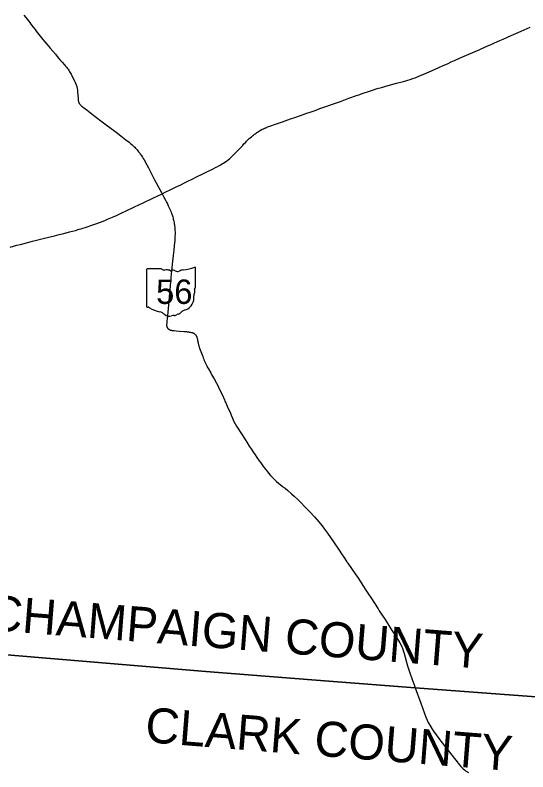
# Model space of a CAD drawing. Extents: x 0 to 34, y 0 to 22.
# Drawn here: x 7.8875 to 8.1223, y 16.5758 to 16.9226 of the extents above; entities that cross this region are included whole.
import ezdxf

# ---------------------------------------------------------------- set-up
doc = ezdxf.new("R2010")
doc.units = 0
for name, color, linetype in [('GM_X_County', 7, 'Continuous'), ('GM_X_County_Text', 7, 'Continuous'), ('GM_X_State_Location', 7, 'Continuous'), ('GM_X_State_Route', 7, 'Continuous'), ('GM_X_State_Shield', 7, 'Continuous')]:
    doc.layers.add(name, color=color, linetype=linetype)

msp = doc.modelspace()

# ---------------------------------------------------------------- linework, layer by layer
at = {"layer": 'GM_X_County'}
for points in [[(8.427544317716, 17.129192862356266), (8.409349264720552, 16.94170659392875), (8.40281841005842, 16.884522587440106), (8.393708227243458, 16.807976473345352), (8.391543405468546, 16.78661671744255), (8.376247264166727, 16.64530840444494), (8.37123204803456, 16.59069212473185), (8.286624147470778, 16.598376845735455), (8.162863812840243, 16.60739579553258), (8.07066769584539, 16.614305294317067), (8.031105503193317, 16.617264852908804), (7.974745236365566, 16.621813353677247), (7.846960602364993, 16.632399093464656), (7.831131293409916, 16.633813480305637), (7.664482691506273, 16.649895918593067)], [(7.664482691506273, 16.649895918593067), (7.831131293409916, 16.633813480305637), (7.846960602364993, 16.632399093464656), (7.974745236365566, 16.621813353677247), (8.031105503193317, 16.617264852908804), (8.07066769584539, 16.614305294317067), (8.162863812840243, 16.60739579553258), (8.286624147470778, 16.598376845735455), (8.37123204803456, 16.59069212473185), (8.3874289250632, 16.5894211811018), (8.372124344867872, 16.53033867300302)]]:
    msp.add_lwpolyline(points, dxfattribs=at)
at = {"layer": 'GM_X_State_Route'}
for points in [[(7.891465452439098, 16.922607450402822), (7.892308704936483, 16.92153163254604), (7.893542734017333, 16.919956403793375), (7.894121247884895, 16.91920754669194), (7.894696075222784, 16.918458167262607), (7.895740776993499, 16.917103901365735), (7.896563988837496, 16.916022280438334), (7.897141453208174, 16.91524758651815), (7.898853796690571, 16.912973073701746), (7.900113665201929, 16.91141313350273), (7.901930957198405, 16.909232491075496), (7.9034919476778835, 16.90743418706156), (7.905898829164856, 16.904629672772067), (7.90723832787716, 16.903052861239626), (7.908256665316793, 16.901832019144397), (7.909010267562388, 16.900980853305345), (7.91000803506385, 16.899829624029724), (7.910559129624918, 16.899202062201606), (7.910970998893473, 16.898713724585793), (7.9113264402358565, 16.89827390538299), (7.911689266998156, 16.897799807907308), (7.912017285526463, 16.89733889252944), (7.91227516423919, 16.896948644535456), (7.912547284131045, 16.89650882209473), (7.912826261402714, 16.89602048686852), (7.913070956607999, 16.895566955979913), (7.914229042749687, 16.893265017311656), (7.914814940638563, 16.89209954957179), (7.915031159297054, 16.891625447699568), (7.9152964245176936, 16.891046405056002), (7.915442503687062, 16.890676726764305), (7.91557539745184, 16.890327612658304), (7.915707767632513, 16.8899162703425), (7.915791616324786, 16.889601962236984), (7.915847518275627, 16.889316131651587), (7.915910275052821, 16.888988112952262), (7.915990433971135, 16.888376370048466), (7.916085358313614, 16.88748829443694), (7.916234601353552, 16.885695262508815), (7.916297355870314, 16.88476024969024), (7.916325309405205, 16.884355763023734), (7.916363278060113, 16.88380255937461), (7.91640177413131, 16.883428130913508), (7.916429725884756, 16.8832256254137), (7.916478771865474, 16.882981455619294), (7.916527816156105, 16.88278580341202), (7.916597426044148, 16.88257696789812), (7.916673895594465, 16.882402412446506), (7.916731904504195, 16.882281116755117), (7.916778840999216, 16.882181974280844), (7.916834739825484, 16.882081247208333), (7.916958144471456, 16.8818861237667), (7.917064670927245, 16.881739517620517), (7.917183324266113, 16.88159291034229), (7.9173299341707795, 16.88143259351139), (7.917511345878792, 16.88124432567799), (7.917720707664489, 16.881048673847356), (7.917857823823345, 16.88093581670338), (7.917999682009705, 16.880818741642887), (7.918292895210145, 16.88058828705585), (7.919206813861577, 16.879883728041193), (7.920385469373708, 16.879004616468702), (7.922736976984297, 16.877204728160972), (7.926643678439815, 16.87421194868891), (7.929748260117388, 16.871867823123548), (7.93244835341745, 16.869802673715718), (7.933676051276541, 16.868888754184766), (7.935838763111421, 16.867263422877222), (7.938224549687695, 16.86542820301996), (7.939634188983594, 16.864312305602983), (7.9400386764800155, 16.863991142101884), (7.940477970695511, 16.863621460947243), (7.941084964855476, 16.863091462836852), (7.941440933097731, 16.862770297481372), (7.941852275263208, 16.862379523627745), (7.942215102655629, 16.862030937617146), (7.942605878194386, 16.86164015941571), (7.942968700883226, 16.861249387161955), (7.943324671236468, 16.86083751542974), (7.943631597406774, 16.86046098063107), (7.944022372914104, 16.859986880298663), (7.944336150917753, 16.859596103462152), (7.9446710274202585, 16.859170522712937), (7.944943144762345, 16.858779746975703), (7.945222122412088, 16.858361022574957), (7.945529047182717, 16.857900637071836), (7.945829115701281, 16.85741915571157), (7.946122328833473, 16.856937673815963), (7.946498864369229, 16.85628216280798), (7.947800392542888, 16.853913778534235), (7.948518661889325, 16.852565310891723), (7.950042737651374, 16.849556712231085), (7.950649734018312, 16.848363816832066), (7.951270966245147, 16.847163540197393), (7.952017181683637, 16.845740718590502), (7.952931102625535, 16.844114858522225), (7.954450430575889, 16.84132722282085), (7.954762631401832, 16.840736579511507)], [(7.999887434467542, 16.86983220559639), (8.000065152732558, 16.86993345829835), (8.000679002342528, 16.870254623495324), (8.00119529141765, 16.870519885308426), (8.001669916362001, 16.870756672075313), (8.00223524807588, 16.871000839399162), (8.002709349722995, 16.87120334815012), (8.00344185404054, 16.871496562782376), (8.004111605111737, 16.871761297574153), (8.006722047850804, 16.87268101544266), (8.009911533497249, 16.87375208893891), (8.013556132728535, 16.874990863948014), (8.015599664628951, 16.875696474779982), (8.018094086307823, 16.87654763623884), (8.021076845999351, 16.877602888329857), (8.022620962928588, 16.878137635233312), (8.024907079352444, 16.87894502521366), (8.027037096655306, 16.879722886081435), (8.030224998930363, 16.88083140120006), (8.03325469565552, 16.88190827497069), (8.036422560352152, 16.883069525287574), (8.040336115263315, 16.884498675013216), (8.043806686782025, 16.88572690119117), (8.044909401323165, 16.886117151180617), (8.046798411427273, 16.886785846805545), (8.04929072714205, 16.887648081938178), (8.051198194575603, 16.888267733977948), (8.053269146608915, 16.888893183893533), (8.055252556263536, 16.889442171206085), (8.058372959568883, 16.890294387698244), (8.0621636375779, 16.891355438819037), (8.065320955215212, 16.892202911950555), (8.067312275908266, 16.89274398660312), (8.068452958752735, 16.89309679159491), (8.06960735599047, 16.8934807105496), (8.070691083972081, 16.893887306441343), (8.07239604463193, 16.89458869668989), (8.074918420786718, 16.89566029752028), (8.076074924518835, 16.896172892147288), (8.077086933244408, 16.89662378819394), (8.079506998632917, 16.89766902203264), (8.081825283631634, 16.89868313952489), (8.08326498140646, 16.899334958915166), (8.085749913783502, 16.900490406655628), (8.087233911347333, 16.901177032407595), (8.088728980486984, 16.90184045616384), (8.091004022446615, 16.902822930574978), (8.09419614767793, 16.90420778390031), (8.098098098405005, 16.90594438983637), (8.10032567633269, 16.906905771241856), (8.103224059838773, 16.908171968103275), (8.105837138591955, 16.90930368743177), (8.107046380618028, 16.909825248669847), (8.1095007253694, 16.910923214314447), (8.111045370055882, 16.91160245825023), (8.112977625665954, 16.912444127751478), (8.11470051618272, 16.913239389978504), (8.11677041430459, 16.914167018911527), (8.120685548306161, 16.91587409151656), (8.123434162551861, 16.91705643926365)], [(7.88517507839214, 16.816304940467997), (7.8883007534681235, 16.817085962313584), (7.889954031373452, 16.817525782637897), (7.895462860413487, 16.818977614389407), (7.900838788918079, 16.820301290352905), (7.905539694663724, 16.821481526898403), (7.907570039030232, 16.821990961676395), (7.9097849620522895, 16.82256947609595), (7.912437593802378, 16.82326348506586), (7.915033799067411, 16.823958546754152), (7.915941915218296, 16.82420219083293), (7.916806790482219, 16.82443950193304), (7.917720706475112, 16.824711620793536), (7.918516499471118, 16.824962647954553), (7.919513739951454, 16.82529066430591), (7.920483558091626, 16.825604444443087), (7.923009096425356, 16.826469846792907), (7.924390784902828, 16.826965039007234), (7.926553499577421, 16.827753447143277), (7.928492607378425, 16.828492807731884), (7.929741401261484, 16.829002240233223), (7.932064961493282, 16.83001583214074), (7.933920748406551, 16.830830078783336), (7.936397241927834, 16.831973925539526), (7.93824617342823, 16.832853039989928), (7.942111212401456, 16.83466716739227), (7.946108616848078, 16.83657146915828), (7.950524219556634, 16.838694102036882), (7.954762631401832, 16.840736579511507), (7.956517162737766, 16.84158246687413), (7.958415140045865, 16.842509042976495), (7.9611500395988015, 16.843855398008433), (7.9625559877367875, 16.844518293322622), (7.962998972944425, 16.844727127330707), (7.965070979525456, 16.845718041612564), (7.966633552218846, 16.84649959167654), (7.968496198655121, 16.847434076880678), (7.970774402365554, 16.848563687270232), (7.972821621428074, 16.84956883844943), (7.975863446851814, 16.851061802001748), (7.976896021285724, 16.851578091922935), (7.977872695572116, 16.85205957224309), (7.97960297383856, 16.85292497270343), (7.980291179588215, 16.85328516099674), (7.98048208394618, 16.85338535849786), (7.980998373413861, 16.853664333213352), (7.98157741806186, 16.85398497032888), (7.982240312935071, 16.854383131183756), (7.982838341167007, 16.854760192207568), (7.983497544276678, 16.855188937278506), (7.984291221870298, 16.855736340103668), (7.985065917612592, 16.85632909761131), (7.985589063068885, 16.856754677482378), (7.986174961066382, 16.857257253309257), (7.986914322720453, 16.857920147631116), (7.987835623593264, 16.858840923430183), (7.989077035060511, 16.860124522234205), (7.99011224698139, 16.86122829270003), (7.991530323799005, 16.862748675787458), (7.992258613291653, 16.863529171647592), (7.993137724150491, 16.864443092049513), (7.993458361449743, 16.864756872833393), (7.993751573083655, 16.865056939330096), (7.994211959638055, 16.865517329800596), (7.994700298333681, 16.865977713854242), (7.9951401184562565, 16.866375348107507), (7.995649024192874, 16.866828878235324), (7.99613050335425, 16.86722650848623), (7.9966399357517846, 16.86763152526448), (7.997100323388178, 16.867986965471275), (7.997442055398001, 16.868252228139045), (7.997804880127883, 16.868517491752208), (7.998139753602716, 16.868747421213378), (7.9985025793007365, 16.868991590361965), (7.9989070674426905, 16.869256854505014), (7.999325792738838, 16.869507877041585), (7.999709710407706, 16.869731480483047), (7.999887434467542, 16.86983220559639)], [(7.954762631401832, 16.840736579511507), (7.955561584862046, 16.839224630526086), (7.956335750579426, 16.837780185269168), (7.956817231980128, 16.836824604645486), (7.957201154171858, 16.836071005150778), (7.957626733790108, 16.83521298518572), (7.957905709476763, 16.834612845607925), (7.9582057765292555, 16.833957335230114), (7.958484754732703, 16.83335034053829), (7.958617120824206, 16.83304288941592), (7.958749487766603, 16.832715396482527), (7.958938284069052, 16.832192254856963), (7.959158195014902, 16.831573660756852), (7.959335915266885, 16.83106897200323), (7.959496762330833, 16.830565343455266), (7.959621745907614, 16.830147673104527), (7.959779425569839, 16.829606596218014), (7.959908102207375, 16.829122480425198), (7.960040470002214, 16.828588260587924), (7.960152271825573, 16.828089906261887), (7.960268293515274, 16.82750875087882), (7.960354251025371, 16.82698771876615), (7.960434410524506, 16.826470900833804), (7.960500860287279, 16.82594775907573), (7.960549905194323, 16.82547893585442), (7.960591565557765, 16.824999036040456), (7.960647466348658, 16.82443423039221), (7.960682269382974, 16.82388999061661), (7.96069598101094, 16.823324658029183), (7.960689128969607, 16.822064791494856), (7.960675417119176, 16.82144830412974), (7.960645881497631, 16.820855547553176), (7.960548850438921, 16.81948968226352), (7.960305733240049, 16.8167806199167), (7.9601295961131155, 16.814869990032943), (7.9598638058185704, 16.812353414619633), (7.95959379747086, 16.80983895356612), (7.959273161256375, 16.80692263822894), (7.958847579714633, 16.802279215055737), (7.958346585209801, 16.79665858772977), (7.958066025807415, 16.793423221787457), (7.957891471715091, 16.79150467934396), (7.957447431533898, 16.786469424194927), (7.957075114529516, 16.78321296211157), (7.957012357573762, 16.782592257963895), (7.956936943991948, 16.78174847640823), (7.95691584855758, 16.78153489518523), (7.956874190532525, 16.78110667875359), (7.956852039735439, 16.780799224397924), (7.956850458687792, 16.780394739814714), (7.95685889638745, 16.780227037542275), (7.956888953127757, 16.780014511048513), (7.956923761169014, 16.779857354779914), (7.9569775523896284, 16.779689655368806), (7.957028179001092, 16.779578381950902), (7.957084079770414, 16.779477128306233), (7.957146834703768, 16.779369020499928), (7.957213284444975, 16.779267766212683), (7.957291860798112, 16.77915965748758), (7.957403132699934, 16.77903783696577), (7.957514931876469, 16.778915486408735), (7.957617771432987, 16.778824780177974), (7.957724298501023, 16.77873407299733), (7.9578687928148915, 16.778625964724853), (7.958024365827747, 16.77851785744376), (7.958147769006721, 16.778444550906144), (7.958276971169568, 16.77837493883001), (7.958399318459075, 16.778319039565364), (7.958527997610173, 16.77827368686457), (7.958673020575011, 16.778232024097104), (7.958842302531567, 16.77818667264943), (7.959030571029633, 16.778148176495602), (7.959302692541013, 16.778105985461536), (7.959629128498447, 16.778064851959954), (7.9600536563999, 16.778017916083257), (7.9603706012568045, 16.777985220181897), (7.961266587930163, 16.777907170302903), (7.9626873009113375, 16.777796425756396), (7.964682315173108, 16.777622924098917), (7.965741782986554, 16.777516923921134), (7.966188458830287, 16.777464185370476), (7.966544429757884, 16.777422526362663), (7.9668513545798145, 16.777387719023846), (7.967123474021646, 16.777349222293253), (7.967383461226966, 16.777307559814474), (7.967599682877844, 16.77727275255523), (7.9678174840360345, 16.77723056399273), (7.968068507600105, 16.777178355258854), (7.968274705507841, 16.77712930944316), (7.9684698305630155, 16.777077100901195), (7.968689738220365, 16.77700748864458), (7.96881841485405, 16.776962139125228), (7.968944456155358, 16.776909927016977), (7.969148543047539, 16.77681922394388), (7.969274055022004, 16.776756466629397), (7.96943437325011, 16.776665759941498), (7.969554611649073, 16.77658507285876), (7.9696616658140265, 16.77650016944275), (7.969763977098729, 16.77641789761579), (7.969913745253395, 16.77628183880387), (7.9699770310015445, 16.776219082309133), (7.970042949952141, 16.776149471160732), (7.9701162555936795, 16.776065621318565), (7.9702053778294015, 16.77595065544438), (7.970276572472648, 16.775852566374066), (7.9703620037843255, 16.775716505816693), (7.970428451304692, 16.775601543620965), (7.970505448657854, 16.77545493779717), (7.97058191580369, 16.775266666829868), (7.970651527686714, 16.77509211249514), (7.970704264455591, 16.774914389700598), (7.970777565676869, 16.774673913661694), (7.9708245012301, 16.774464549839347), (7.970887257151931, 16.774209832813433), (7.970928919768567, 16.77402156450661), (7.970974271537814, 16.773805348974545), (7.9710143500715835, 16.773585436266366), (7.971049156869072, 16.773369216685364), (7.971091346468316, 16.77313876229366), (7.971148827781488, 16.772856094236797), (7.971235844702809, 16.77243789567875), (7.971300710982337, 16.772127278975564), (7.971391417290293, 16.771771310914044), (7.971494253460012, 16.771398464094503), (7.971597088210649, 16.771056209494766), (7.971757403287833, 16.770582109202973), (7.9719667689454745, 16.769968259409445), (7.973055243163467, 16.7669612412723), (7.97335531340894, 16.766158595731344), (7.973620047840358, 16.765475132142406), (7.97383679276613, 16.764930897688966), (7.974087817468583, 16.764366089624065), (7.974673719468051, 16.763103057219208), (7.975280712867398, 16.761833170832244), (7.9756435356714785, 16.761149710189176), (7.976020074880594, 16.760452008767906), (7.977073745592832, 16.75859622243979), (7.977611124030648, 16.757647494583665), (7.978587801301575, 16.75593831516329), (7.979675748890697, 16.75389426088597), (7.98023422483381, 16.752826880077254), (7.980973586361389, 16.75138929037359), (7.982229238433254, 16.74868972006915), (7.983282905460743, 16.746247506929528), (7.98357981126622, 16.74560465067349), (7.983744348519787, 16.74524815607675), (7.985110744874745, 16.74229176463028), (7.985738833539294, 16.740882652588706), (7.986038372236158, 16.74015699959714), (7.986405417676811, 16.739249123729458)], [(7.986405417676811, 16.739249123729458), (7.986436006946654, 16.73917347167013), (7.986987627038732, 16.73779916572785), (7.987588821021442, 16.736402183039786)], [(7.987588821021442, 16.736402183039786), (7.988191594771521, 16.735218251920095), (7.988780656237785, 16.73419517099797), (7.989388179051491, 16.73321111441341), (7.99077250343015, 16.731096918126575), (7.992760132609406, 16.728050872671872), (7.993567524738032, 16.7268147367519), (7.99472192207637, 16.72505018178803), (7.9955356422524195, 16.723819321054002), (7.996702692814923, 16.722065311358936), (7.997340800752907, 16.721096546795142), (7.998158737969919, 16.71987095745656), (7.999288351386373, 16.718287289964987), (7.99998183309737, 16.71735913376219), (8.00128968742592, 16.715637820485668), (8.002790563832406, 16.713668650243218), (8.003577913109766, 16.71268195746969), (8.004489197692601, 16.711594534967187), (8.005189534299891, 16.710810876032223), (8.006260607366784, 16.70972503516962), (8.007181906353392, 16.708862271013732), (8.008141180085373, 16.708043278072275), (8.009841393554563, 16.706711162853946), (8.011084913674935, 16.705732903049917), (8.012313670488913, 16.704734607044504), (8.014078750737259, 16.703225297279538), (8.01532965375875, 16.702088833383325), (8.016875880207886, 16.700575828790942), (8.018556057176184, 16.698901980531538), (8.020007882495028, 16.69744804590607), (8.020486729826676, 16.696957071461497), (8.021645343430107, 16.695731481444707), (8.022443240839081, 16.694889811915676), (8.024555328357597, 16.692603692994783), (8.02656246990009, 16.690365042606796), (8.027247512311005, 16.689561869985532), (8.028071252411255, 16.688531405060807), (8.02923302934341, 16.686964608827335), (8.030508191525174, 16.685155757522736), (8.033258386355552, 16.681163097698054), (8.035812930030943, 16.67735501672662), (8.036935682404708, 16.675694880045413), (8.037990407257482, 16.674117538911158), (8.039449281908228, 16.6719802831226)], [(8.039449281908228, 16.6719802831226), (8.03959516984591, 16.67176655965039), (8.039868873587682, 16.671364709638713), (8.041849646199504, 16.66845419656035), (8.04320760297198, 16.66644916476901), (8.04465784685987, 16.664309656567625), (8.046659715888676, 16.661207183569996), (8.04808517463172, 16.65903498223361), (8.049312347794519, 16.657206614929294), (8.050347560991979, 16.655665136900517), (8.052057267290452, 16.653019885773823)], [(8.052057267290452, 16.653019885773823), (8.053694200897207, 16.650459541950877), (8.05421259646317, 16.649641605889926), (8.056872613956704, 16.64552184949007), (8.059602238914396, 16.641322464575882), (8.06168637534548, 16.63814827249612), (8.062723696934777, 16.636494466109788), (8.063637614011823, 16.634950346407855), (8.064239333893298, 16.633833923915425), (8.064602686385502, 16.63306924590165), (8.06486425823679, 16.63243219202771), (8.065213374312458, 16.6314338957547), (8.065647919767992, 16.629966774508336), (8.067157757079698, 16.624319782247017), (8.067559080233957, 16.623014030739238), (8.06820246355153, 16.621176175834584), (8.069322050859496, 16.618048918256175), (8.070155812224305, 16.615716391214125), (8.070686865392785, 16.614259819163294)], [(8.070686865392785, 16.614259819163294), (8.07323138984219, 16.60731445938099), (8.07559133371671, 16.60089540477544), (8.076199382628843, 16.599445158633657), (8.076698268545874, 16.598409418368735), (8.077383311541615, 16.59715482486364), (8.077787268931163, 16.596433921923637), (8.078090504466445, 16.595949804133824), (8.078212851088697, 16.595761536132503), (8.079095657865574, 16.59445947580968), (8.081577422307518, 16.59106062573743), (8.084609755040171, 16.58708800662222), (8.0893438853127, 16.5811024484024), (8.09097132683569, 16.57903782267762), (8.091666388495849, 16.57821408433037), (8.092300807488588, 16.577529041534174), (8.092737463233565, 16.577111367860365), (8.093252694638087, 16.57667840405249), (8.093751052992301, 16.576289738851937), (8.09505152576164, 16.57541590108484)]]:
    msp.add_lwpolyline(points, dxfattribs=at)
at = {"layer": 'GM_X_State_Shield'}
for p, q in [((7.947660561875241, 16.80601830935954), (7.947660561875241, 16.789033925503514)), ((7.9544342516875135, 16.806310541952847), (7.9478808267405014, 16.806310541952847)), ((7.970038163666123, 16.79784670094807), (7.970038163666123, 16.806731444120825)), ((7.970035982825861, 16.797848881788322), (7.970038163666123, 16.79784670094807))]:
    msp.add_line(p, q, dxfattribs=at)
for centre, radius, start, end in [((7.947916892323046, 16.806054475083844), 0.0002592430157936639, 98.1301027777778, 188.13010277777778), ((7.955994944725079, 16.80828225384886), 0.0025145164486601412, 231.61950555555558, 271.11188333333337), ((7.9568286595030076, 16.796775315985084), 0.009027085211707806, 80.48669166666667, 94.98826944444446), ((7.958878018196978, 16.806142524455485), 0.0007254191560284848, 219.79206111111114, 297.1023694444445), ((7.95994294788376, 16.80417945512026), 0.0015082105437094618, 54.466683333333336, 119.14113055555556), ((7.961889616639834, 16.80687196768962), 0.0018143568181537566, 233.85620555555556, 294.82819166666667), ((7.965093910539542, 16.801122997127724), 0.004774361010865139, 97.34618055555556, 120.7688527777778), ((7.962066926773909, 16.82946605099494), 0.02373123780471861, 275.8444694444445, 288.9064527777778), ((7.969789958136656, 16.806768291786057), 0.000249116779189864, 351.8620861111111, 97.738), ((7.969980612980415, 16.797194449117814), 0.00038552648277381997, 107.94398333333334, 210.33696666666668), ((7.967527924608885, 16.796071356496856), 0.002314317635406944, 340.0329638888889, 23.649566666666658), ((7.969772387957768, 16.79781237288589), 0.0002666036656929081, 289.6038111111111, 7.734130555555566), ((7.963396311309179, 16.792998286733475), 0.005935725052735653, 292.3088861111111, 8.985838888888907), ((7.970930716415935, 16.794128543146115), 0.001683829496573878, 136.80649722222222, 186.92959444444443), ((7.94791922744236, 16.78899674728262), 0.00026154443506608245, 171.9583861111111, 258.30661388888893), ((7.947958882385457, 16.790734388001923), 0.0019959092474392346, 267.33899444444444, 280.6038555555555), ((7.94836723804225, 16.788054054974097), 0.000719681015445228, 29.748380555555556, 93.27174722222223), ((7.957453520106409, 16.8033138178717), 0.017137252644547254, 240.41292222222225, 257.1985), ((7.952344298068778, 16.78140363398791), 0.0053619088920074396, 47.184155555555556, 75.83597222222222), ((7.965899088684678, 16.784265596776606), 0.0032508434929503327, 94.40312222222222, 142.57675), ((7.958143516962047, 16.787969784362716), 0.003402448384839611, 230.70037222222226, 286.29183611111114), ((7.960109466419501, 16.78209760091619), 0.0027957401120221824, 85.69512222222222, 111.20994722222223), ((7.9603580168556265, 16.786697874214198), 0.0018128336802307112, 268.7770194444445, 315.54927222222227), ((7.9619979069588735, 16.785052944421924), 0.0005103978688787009, 65.75173055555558, 132.64842222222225), ((7.961780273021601, 16.787387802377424), 0.0019176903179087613, 282.8731916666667, 323.27711111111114)]:
    msp.add_arc(centre, radius, start, end, dxfattribs=at)

# ---------------------------------------------------------------- texts
at = {"layer": 'GM_X_County_Text'}
for s, rotation, p in [('CHAMPAIGN COUNTY', 355.48556199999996, (7.874849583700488, 16.640866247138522)), ('CLARK COUNTY', 355.477706, (7.9466686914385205, 16.589423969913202))]:
    msp.add_text(s, height=0.016074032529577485, rotation=rotation, dxfattribs=at).set_placement(p)
at = {"layer": 'GM_X_State_Location'}
msp.add_text('56', height=1.6074032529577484e-05, rotation=1.0000000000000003e-05, dxfattribs=at).set_placement((7.954549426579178, 16.795227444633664))
for s, p in [('s', (7.958597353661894, 16.796396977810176)), ('r', (7.9585965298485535, 16.796396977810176))]:
    msp.add_text(s, height=1.6074032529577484e-05, dxfattribs=at).set_placement(p)
at = {"layer": 'GM_X_State_Shield'}
msp.add_text('56', height=0.011189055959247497, dxfattribs=at).set_placement((7.952033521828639, 16.7902316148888))

doc.saveas('drawing.dxf')
